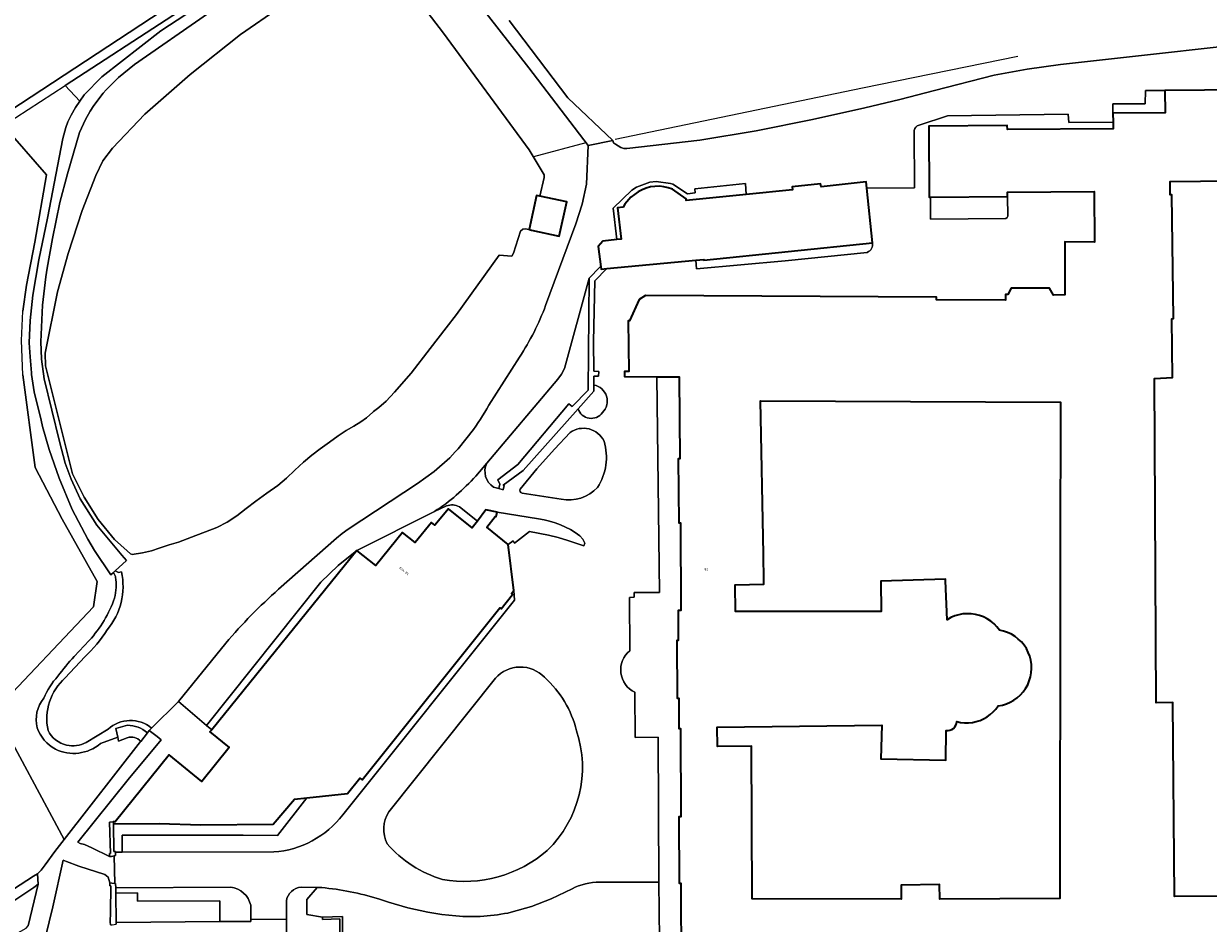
# Model space of a CAD drawing. Header units: metres. Extents: x 197700 to 204338, y 317132 to 325229.
# Tile 924 of 1056: x 203784 to 203970, y 319998 to 320140. Entities that reach past the tile are written whole.
import ezdxf
from ezdxf.enums import TextEntityAlignment as Align

# ---------------------------------------------------------------- set-up
doc = ezdxf.new("R2010")
doc.units = ezdxf.units.M
for name, color, linetype, lineweight in [('B-WE-GR-BOS_LOOF-GV', 40, 'Continuous', 13), ('B-WE-GR-BOUWLAND-GV', 80, 'Continuous', 13), ('B-WE-IE-TERREINAFSCHEIDING_KUNSTMATIG_HEKWERK-G', 20, 'IE-TERREINAFSCHEIDING-KUNSTMATIG', 18), ('B-WE-IE-TERREINAFSCHEIDING_KUNSTMATIG_MUUR-GV', 90, 'Continuous', 18), ('B-WE-OG-BEBOUWING-GV', 7, 'Continuous', 35), ('B-WE-OG-BEBOUWING-T18', 10, 'Continuous', 18), ('B-WE-OG-TERREIN_CULTUURSCHEIDING-GV', 7, 'Continuous', 18), ('B-WE-OG-TERREIN_ERF-GV', 7, 'Continuous', 18), ('B-WE-OG-WATER-GV', 130, 'Continuous', 18), ('B-WE-VH-VERHARDING_ASFALT-GV', 252, 'Continuous', 18), ('B-WE-VH-VERHARDING_GESLOTEN-GV', 252, 'Continuous', 18), ('B-WE-VH-VERHARDING_HALFVERHARDING-GV', 252, 'Continuous', 18), ('B-WE-VH-VERHARDING_OPEN-GV', 252, 'Continuous', 18), ('B-WE-VH-VERHARDING_SIERBESTRATING-GV', 252, 'Continuous', 18)]:
    doc.layers.add(name, color=color, linetype=linetype, lineweight=lineweight)
doc.styles.add('NLCS-ISO-M200-T18', font='NLCS-ISO.ttf', dxfattribs={"height": 0.36})
doc.linetypes.add('IE-TERREINAFSCHEIDING-KUNSTMATIG', pattern='A,4,[82,NLCS.SHX,S=0.75,R=90,X=0,Y=0],4,-2', length=10)

msp = doc.modelspace()

# ---------------------------------------------------------------- linework, layer by layer
at = {"layer": 'B-WE-GR-BOS_LOOF-GV'}
for points in [[(203962.718, 320279.492), (203886.518, 320194.614), (203860.88, 320177.767), (203761.211, 320112.275)], [(203798.566, 320052.659), (203798.551, 320052.761), (203798.534, 320052.862), (203798.242, 320053.374), (203797.854, 320053.021), (203795.254, 320056.805), (203794.231, 320058.603), (203791.77, 320063.291), (203789.75, 320068.21), (203788.158, 320072.69), (203787.121, 320076.307), (203786.88, 320077.292), (203785.816, 320081.777), (203785.402, 320084.485), (203785.381, 320084.719), (203785.172, 320087.276), (203785.04, 320089.464), (203785.166, 320092.948), (203785.607, 320096.951), (203786.533, 320102.479), (203787.872, 320109.056), (203790.305, 320121.549), (203790.791, 320123.263), (203791.107, 320124.145), (203791.63, 320125.233), (203792.284, 320126.402), (203792.955, 320127.4), (203790.675, 320129.877), (203807.583, 320140.854)], [(203860.375, 320140.067), (203869.589, 320127.939), (203876.609, 320121.209), (203876.748, 320120.874), (203877.032, 320120.649), (203877.9, 320120.14), (203878.359, 320119.98), (203878.846, 320119.953), (203890.262, 320121.264), (203899.138, 320122.766), (203907.966, 320124.531), (203916.204, 320126.381), (203921.66, 320127.693), (203927.097, 320129.082), (203936.472, 320131.473), (203941.65, 320132.454), (203946.875, 320133.145), (203985.469, 320137.442)], [(203780.98, 320123.582), (203787.733, 320115.814), (203785.884, 320105.282), (203784.578, 320098.491), (203784.009, 320094.41)], [(203784.05, 320084.428), (203785.975, 320069.855), (203790.199, 320061.767), (203795.712, 320051.958), (203795.126, 320047.998), (203779.637, 320031.645), (203790.533, 320011.461), (203802.513, 320026.835), (203802.52, 320026.844)], [(203792.085, 320040.181), (203794.458, 320042.705)], [(203800.415, 320027.393), (203799.065, 320026.884), (203798.925, 320027.51), (203796.207, 320026.494)]]:
    msp.add_lwpolyline(points, dxfattribs=at)
for points in [[(203798.436, 320049.365, 0.0935015), (203798.566, 320052.659)], [(203794.458, 320042.705, 0.0985991), (203798.436, 320049.365)], [(203789.516, 320037.079, -0.0305182), (203792.085, 320040.181)], [(203787.311, 320033.614, -0.0811204), (203789.516, 320037.079)], [(203786.292, 320028.994, -0.2430876), (203787.311, 320033.614)], [(203789.131, 320025.633, -0.1922263), (203786.292, 320028.994)], [(203802.52, 320026.844, 0.3343534), (203800.415, 320027.393)], [(203796.207, 320026.494, -0.2986302), (203789.131, 320025.633)]]:
    msp.add_lwpolyline(points, format="xyb", dxfattribs=at)
at = {"layer": 'B-WE-GR-BOUWLAND-GV'}
msp.add_lwpolyline([(203761.211, 320112.275), (203860.88, 320177.767), (203886.518, 320194.614), (203962.718, 320279.492)], dxfattribs=at)
at = {"layer": 'B-WE-IE-TERREINAFSCHEIDING_KUNSTMATIG_HEKWERK-G'}
for points in [[(203790.675, 320129.877), (203807.583, 320140.854), (203821.717, 320149.898)], [(203940.21, 320134.439), (203915.827, 320129.439), (203877.02, 320121.369)], [(203780.98, 320123.582), (203790.675, 320129.877)], [(203795.712, 320051.958), (203790.199, 320061.767), (203785.975, 320069.855), (203784.05, 320084.428), (203783.824, 320089.797), (203784.009, 320094.41), (203784.578, 320098.491), (203785.884, 320105.282), (203787.733, 320115.814), (203780.98, 320123.582)], [(203872.401, 320120.863), (203864.16, 320118.657)], [(203795.712, 320051.958), (203795.126, 320047.998)], [(203790.533, 320011.461), (203779.637, 320031.645), (203795.126, 320047.998)], [(203804.23, 320028.932), (203808.437, 320033.111)], [(203803.858, 320028.562), (203804.23, 320028.932)]]:
    msp.add_lwpolyline(points, dxfattribs=at)
at = {"layer": 'B-WE-IE-TERREINAFSCHEIDING_KUNSTMATIG_MUUR-GV'}
for points in [[(203875.691, 320101.119), (203874.778, 320101.034), (203874.735, 320101.374), (203874.563, 320101.354), (203872.902, 320099.619), (203872.77, 320081.992), (203870.225, 320079.461), (203869.715, 320079.854), (203861.715, 320070.342), (203858.569, 320067.935), (203858.904, 320067.229), (203858.733, 320066.544), (203859.401, 320066.36), (203859.565, 320067.035), (203859.4, 320067.075), (203862.548, 320069.371), (203871.193, 320079.096), (203873.647, 320081.842), (203873.654, 320082.808), (203873.63, 320084.193), (203874.398, 320084.195), (203874.428, 320084.972), (203873.626, 320084.987), (203873.581, 320089.633), (203873.811, 320099.169)], [(203798.23, 320013.885), (203798.225, 320014.195), (203797.602, 320014.147), (203797.777, 320009.211), (203797.627, 320009.211), (203797.626, 320008.743), (203797.916, 320008.743), (203798.353, 320008.856), (203798.591, 320008.918), (203798.587, 320009.436), (203798.59, 320009.533), (203798.298, 320009.536)], [(203798.673, 319998.16), (203798.677, 319998.161), (203798.673, 319998.376), (203798.603, 320003.01), (203798.61, 320003.869), (203798.58, 320004.499), (203798.484, 320004.515), (203797.992, 320004.599), (203797.692, 320004.611), (203797.673, 320004.146), (203797.823, 320004.139), (203797.769, 320000), (203797.75, 319998.469), (203797.761, 319998.013), (203798.071, 319998.02)], [(203851.612, 319991.271), (203851.61, 319991.662), (203834.194, 319991.89), (203834.19, 319999.351), (203831.043, 319999.256), (203831.054, 319998.852), (203833.804, 319998.979), (203833.81, 319991.506)]]:
    msp.add_lwpolyline(points, close=True, dxfattribs=at)
at = {"layer": 'B-WE-OG-BEBOUWING-GV'}
for points in [[(203988.098, 320129.313), (203963.27, 320129.106), (203963.303, 320125.568), (203955.129, 320125.519), (203955.137, 320124.102), (203955.143, 320123.079), (203938.548, 320122.958), (203938.543, 320123.588), (203926.206, 320123.49), (203926.296, 320112.351), (203926.492, 320112.353), (203938.568, 320112.457), (203938.562, 320113.097), (203952.177, 320113.217), (203952.235, 320105.281), (203947.552, 320105.333), (203947.59, 320097.004), (203945.779, 320096.951), (203945.186, 320098.025), (203939.166, 320098.034), (203938.607, 320097.031), (203938.253, 320097.037), (203938.251, 320096.167), (203927.433, 320096.216), (203927.436, 320096.646), (203881.758, 320096.91), (203880.769, 320096.275), (203879.252, 320092.885), (203879.05, 320092.892), (203879.152, 320084.967), (203878.444, 320084.951), (203878.454, 320084.169), (203883.52, 320084.131), (203887.018, 320084.104), (203887.132, 320071.241), (203886.872, 320071.238), (203886.978, 320061.178), (203887.258, 320061.18), (203887.317, 320047.396), (203886.897, 320047.396), (203886.9, 320042.681), (203886.659, 320042.678), (203886.73, 320033.658), (203886.986, 320033.636), (203887.011, 320028.889), (203887.241, 320028.89), (203887.281, 320014.994), (203886.991, 320014.993), (203887.028, 320004.6), (203887.318, 320004.601), (203887.365, 319991.195)], [(203917.376, 320105.181), (203916.512, 320113.731), (203916.41, 320114.743), (203909.304, 320113.941), (203909.244, 320114.447), (203904.789, 320113.978), (203904.841, 320113.481), (203897.542, 320112.742), (203888.159, 320111.792), (203888.139, 320112.088), (203885.994, 320113.562)], [(204000.815, 320002.608), (203964.766, 320002.492), (203964.527, 320032.975), (203961.926, 320032.916), (203961.642, 320083.855), (203964.484, 320083.999), (203964.37, 320093.235), (203964.645, 320093.248), (203964.385, 320112.674), (203964.082, 320112.692), (203964.093, 320114.769), (203987.977, 320115.075)], [(203880.58, 320113.174), (203879.438, 320112.313), (203878.533, 320111.209), (203878.228, 320110.734), (203877.382, 320110.642), (203877.948, 320105.742), (203877.262, 320105.663), (203875.048, 320105.409), (203874.331, 320104.566), (203874.735, 320101.374), (203874.778, 320101.034), (203875.691, 320101.119), (203889.651, 320102.424), (203890.925, 320102.543), (203890.934, 320102.443), (203917.376, 320105.181)]]:
    msp.add_lwpolyline(points, dxfattribs=at)
msp.add_lwpolyline([(203885.994, 320113.562, 0.2419668), (203880.58, 320113.174)], format="xyb", dxfattribs=at)
for points in [[(203863.483, 320107.241), (203863.847, 320107.161), (203868.211, 320106.205), (203869.388, 320111.577), (203865.15, 320112.506), (203864.661, 320112.613)], [(203900.267, 320056.244), (203899.831, 320080.361), (203946.877, 320080.127), (203946.85, 320056.069), (203946.845, 320051.916), (203946.789, 320002.184), (203927.973, 320002.039), (203927.92, 320004.348), (203921.893, 320004.246), (203921.886, 320002.066), (203898.472, 320002.096), (203898.397, 320026.083), (203893.048, 320026.033), (203892.979, 320029.082), (203918.841, 320029.398), (203918.678, 320024.111), (203928.919, 320023.881), (203928.94, 320028.578), (203929.244, 320028.564), (203929.543, 320028.614), (203929.825, 320028.726), (203930.078, 320028.893), (203930.291, 320029.111), (203930.455, 320029.371), (203930.563, 320029.658), (203930.609, 320029.962), (203931.215, 320029.835), (203931.83, 320029.771), (203932.448, 320029.771), (203933.064, 320029.835), (203933.669, 320029.962), (203934.258, 320030.151), (203934.825, 320030.398), (203935.362, 320030.705), (203935.866, 320031.065), (203936.329, 320031.474), (203936.748, 320031.93), (203937.118, 320032.426), (203937.764, 320032.545), (203938.394, 320032.734), (203939, 320032.991), (203939.574, 320033.312), (203940.109, 320033.695), (203940.599, 320034.133), (203941.038, 320034.623), (203941.421, 320035.158), (203941.743, 320035.732), (203942, 320036.337), (203942.189, 320036.967), (203942.308, 320037.614), (203942.356, 320038.27), (203942.332, 320038.928), (203942.236, 320039.578), (203942.069, 320040.215), (203941.833, 320040.828), (203941.532, 320041.413), (203941.168, 320041.962), (203940.747, 320042.467), (203940.273, 320042.923), (203939.752, 320043.323), (203939.189, 320043.666), (203938.593, 320043.943), (203937.971, 320044.155), (203937.328, 320044.297), (203936.922, 320044.82), (203936.461, 320045.296), (203935.951, 320045.719), (203935.397, 320046.083), (203934.807, 320046.386), (203934.188, 320046.621), (203933.547, 320046.788), (203932.891, 320046.883), (203932.229, 320046.907), (203931.568, 320046.858), (203930.916, 320046.736), (203930.282, 320046.545), (203929.672, 320046.284), (203929.095, 320045.961), (203928.83, 320052.052), (203928.817, 320052.353), (203918.707, 320052.02), (203918.769, 320047.232), (203895.891, 320047.249), (203895.812, 320051.453), (203900.352, 320051.55), (203900.342, 320052.089)], [(203855.388, 320061.456), (203854.563, 320060.394), (203850.85, 320063.39), (203848.701, 320060.79), (203848.154, 320061.216), (203845.596, 320058.087), (203843.621, 320059.656), (203839.421, 320054.458), (203836.459, 320056.855), (203813.664, 320028.679), (203813.387, 320028.337), (203816.404, 320025.896), (203812.118, 320020.57), (203806.976, 320024.722), (203798.492, 320014.215), (203798.225, 320014.195), (203798.23, 320013.885), (203805.421, 320013.941), (203811.94, 320013.74), (203823.335, 320013.824), (203826.681, 320017.753), (203828.59, 320017.966), (203835.005, 320018.682), (203836.937, 320021.078), (203837.304, 320020.785), (203858.905, 320047.819), (203859.085, 320047.672), (203860.869, 320049.916), (203860.707, 320050.079), (203861.068, 320050.523), (203860.218, 320057.776), (203856.869, 320060.487), (203858.146, 320062.186), (203858.325, 320062.151), (203858.473, 320062.831), (203856.72, 320063.192)]]:
    msp.add_lwpolyline(points, close=True, dxfattribs=at)
at = {"layer": 'B-WE-OG-TERREIN_CULTUURSCHEIDING-GV'}
for points in [[(203807.583, 320140.854), (203790.675, 320129.877), (203792.955, 320127.4), (203793.626, 320128.397), (203796.415, 320131.244), (203805.675, 320138.438), (203820.006, 320147.876)], [(203866.079, 320095.31), (203870.817, 320108.153), (203871.832, 320111.223), (203872.495, 320114.39), (203872.737, 320120.42), (203863.46, 320132.632), (203851.159, 320148.462)], [(203843.884, 320146.19), (203850.033, 320138.075), (203863.48, 320119.772), (203865.868, 320115.857), (203865.863, 320115.434), (203865.15, 320112.506), (203864.661, 320112.613), (203863.483, 320107.241), (203862.885, 320107.377), (203862.522, 320107.305), (203862.12, 320106.968), (203861.052, 320103.558), (203860.772, 320103.056), (203858.767, 320103.214), (203852.112, 320093.882), (203850.473, 320091.801), (203847.969, 320088.567), (203844.976, 320084.662), (203842.356, 320081.687), (203841.066, 320080.287), (203839.92, 320079.268), (203839.084, 320078.649), (203838.948, 320078.581), (203837.962, 320077.682), (203837.095, 320077.031), (203835.986, 320076.364), (203834.777, 320075.68), (203833.516, 320074.841), (203832.178, 320073.834), (203830.715, 320072.803), (203829.371, 320071.789), (203828.068, 320070.719), (203826.734, 320069.47), (203825.425, 320068.203), (203824.063, 320067.029), (203822.325, 320065.834), (203820.589, 320064.595), (203819.073, 320063.409), (203817.588, 320062.269), (203816.104, 320061.275), (203814.453, 320060.46), (203812.689, 320059.78), (203811.171, 320059.174), (203809.796, 320058.643), (203808.438, 320058.157), (203807.003, 320057.7), (203805.418, 320057.187), (203804.197, 320056.796), (203802.814, 320056.475), (203801.21, 320056.203), (203800.942, 320056.282), (203800.42, 320056.752), (203798.401, 320058.573), (203795.846, 320061.717), (203793.653, 320065.214), (203791.823, 320068.883), (203787.577, 320085.832), (203787.551, 320087.819), (203789.492, 320097.457), (203791.126, 320103.496), (203793.32, 320110.213), (203795.497, 320115.719), (203796.605, 320118.049), (203798.077, 320120.036), (203803.172, 320125.367), (203810.265, 320131.598), (203818.192, 320137.86), (203824.397, 320142.158)], [(203813.017, 320141.139), (203801.569, 320133.144), (203799.053, 320131.142), (203797.098, 320129.187), (203796.645, 320128.661), (203795.187, 320126.73), (203794.618, 320125.856), (203793.84, 320124.517), (203792.937, 320122.463), (203792.455, 320120.88), (203791.025, 320115.999), (203789.854, 320111.48), (203788.706, 320105.838), (203787.845, 320101.179), (203787.658, 320099.814), (203787.132, 320095.364), (203786.833, 320089.623), (203786.89, 320088.315), (203786.933, 320086.883), (203787.358, 320083.799), (203789.768, 320073.95), (203790.683, 320070.535), (203791.624, 320068.058), (203793.032, 320064.95), (203795.663, 320060.807), (203799.571, 320056.117), (203800.32, 320055.263), (203798.515, 320053.622), (203799.037, 320053.371), (203799.496, 320053.502)], [(203784.009, 320094.41), (203784.578, 320098.491), (203785.884, 320105.282), (203787.733, 320115.814), (203780.98, 320123.582)], [(203857.187, 320079.659), (203861.97, 320087.214)], [(203776.24, 319999.54), (203785.707, 320005.674), (203786.344, 320006.06), (203786.886, 320006.608), (203787.55, 320007.464), (203789.031, 320009.533), (203790.533, 320011.461), (203779.637, 320031.645), (203795.126, 320047.998), (203795.712, 320051.958), (203790.199, 320061.767), (203785.975, 320069.855), (203784.05, 320084.428)], [(203824.176, 320050.73), (203833.267, 320058.743), (203834.159, 320059.491), (203835.105, 320060.174), (203845.967, 320067.355), (203848.599, 320069.231), (203851.021, 320071.375)], [(203804.23, 320028.932), (203808.437, 320033.111), (203815.884, 320042.271)], [(203793.737, 320040.111), (203790.667, 320036.834)], [(203793.969, 320026.664), (203797.4, 320028.744)]]:
    msp.add_lwpolyline(points, dxfattribs=at)
for points in [[(203861.97, 320087.214, 0.0578314), (203866.079, 320095.31)], [(203851.021, 320071.375, 0.0603082), (203857.187, 320079.659)], [(203799.496, 320053.502, -0.2363027), (203797.257, 320044.356)], [(203815.884, 320042.271, -0.037671), (203824.176, 320050.73)], [(203797.257, 320044.356, -0.060669), (203793.737, 320040.111)], [(203790.667, 320036.834, 0.2659814), (203787.978, 320028.568)], [(203787.978, 320028.568, 0.2351475), (203790.899, 320026.272)], [(203797.4, 320028.744, -0.3762701), (203804.23, 320028.932)], [(203790.899, 320026.272, 0.1810668), (203793.969, 320026.664)]]:
    msp.add_lwpolyline(points, format="xyb", dxfattribs=at)
msp.add_lwpolyline([(203762.523, 319984.505), (203770.316, 319989.332), (203776.62, 319993.065), (203784.55, 319997.522), (203784.845, 319997.876), (203786.433, 320004.421), (203785.756, 320003.896), (203779.732, 319999.921), (203770.639, 319994.071), (203761.636, 319988.144), (203760.693, 319987.524)], close=True, dxfattribs=at)
at = {"layer": 'B-WE-OG-TERREIN_ERF-GV'}
for points in [[(203987.977, 320115.075), (203964.093, 320114.769), (203964.082, 320112.692), (203964.385, 320112.674), (203964.645, 320093.248), (203964.37, 320093.235), (203964.484, 320083.999), (203961.642, 320083.855), (203961.926, 320032.916), (203964.527, 320032.975), (203964.766, 320002.492), (204000.815, 320002.608)], [(203873.654, 320082.808), (203873.647, 320081.842), (203871.193, 320079.096)], [(203869.911, 320075.366), (203867.459, 320072.724), (203864.709, 320069.663), (203862.06, 320066.479)], [(203862.386, 320065.853), (203868.517, 320064.887)], [(203858.473, 320062.831), (203858.325, 320062.151), (203858.146, 320062.186), (203856.869, 320060.487), (203860.218, 320057.776), (203860.989, 320058.353), (203861.183, 320057.986), (203863.559, 320059.81), (203866.538, 320059.222), (203868.07, 320058.877), (203869.566, 320058.4), (203872.102, 320057.573), (203872.224, 320057.984), (203871.944, 320058.616), (203871.463, 320059.111)], [(203864.966, 320061.803), (203858.473, 320062.831)], [(203858.198, 320036.778), (203841.48, 320015.783)], [(203830.248, 320003.886), (203828.597, 320001.988), (203828.61, 319999.658), (203831.043, 319999.256), (203834.19, 319999.351), (203834.194, 319991.89), (203851.61, 319991.662), (203884.015, 319991.239), (203883.837, 320004.758), (203874.553, 320004.753)], [(203830.934, 320003.873), (203830.248, 320003.886)], [(203870.233, 320003.686), (203866.953, 320002.141), (203863.88, 320000.89), (203860.686, 320000)], [(203851.992, 319999.44), (203849.782, 319999.662), (203847.588, 320000), (203844.474, 320000.685), (203841.422, 320001.603), (203839.826, 320002.112)]]:
    msp.add_lwpolyline(points, dxfattribs=at)
for points in [[(203875.002, 320078.489, 0.6061521), (203873.654, 320082.808)], [(203871.193, 320079.096, 0.6256744), (203875.002, 320078.489)], [(203875.243, 320074.01, 0.4612932), (203869.911, 320075.366)], [(203874.204, 320066.741, 0.2257617), (203875.243, 320074.01)], [(203862.06, 320066.479, 0.51076), (203862.386, 320065.853)], [(203868.517, 320064.887, 0.2627016), (203874.204, 320066.741)], [(203871.463, 320059.111, 0.1324049), (203864.966, 320061.803)], [(203865.909, 320036.91, 0.4354852), (203858.198, 320036.778)], [(203870.922, 320028.511, 0.1537328), (203865.909, 320036.91)], [(203866.336, 320009.725, 0.288749), (203870.922, 320028.511)], [(203841.48, 320015.783, 0.2645711), (203841.202, 320010.779)], [(203841.202, 320010.779, 0.1438754), (203849.9, 320005.143)], [(203849.9, 320005.143, 0.2252052), (203866.336, 320009.725)], [(203874.553, 320004.753, 0.1196924), (203870.233, 320003.686)], [(203839.826, 320002.112, 0.0529416), (203830.934, 320003.873)], [(203860.686, 320000, -0.0754525), (203851.992, 319999.44)]]:
    msp.add_lwpolyline(points, format="xyb", dxfattribs=at)
msp.add_lwpolyline([(203946.85, 320056.069), (203946.877, 320080.127), (203899.831, 320080.361), (203900.267, 320056.244), (203900.342, 320052.089), (203900.352, 320051.55), (203895.812, 320051.453), (203895.891, 320047.249), (203918.769, 320047.232), (203918.707, 320052.02), (203928.817, 320052.353), (203928.83, 320052.052), (203929.095, 320045.961), (203929.672, 320046.284), (203930.282, 320046.545), (203930.916, 320046.736), (203931.568, 320046.858), (203932.229, 320046.907), (203932.891, 320046.883), (203933.547, 320046.788), (203934.188, 320046.621), (203934.807, 320046.386), (203935.397, 320046.083), (203935.951, 320045.719), (203936.461, 320045.296), (203936.922, 320044.82), (203937.328, 320044.297), (203937.971, 320044.155), (203938.593, 320043.943), (203939.189, 320043.666), (203939.752, 320043.323), (203940.273, 320042.923), (203940.747, 320042.467), (203941.168, 320041.962), (203941.532, 320041.413), (203941.833, 320040.828), (203942.069, 320040.215), (203942.236, 320039.578), (203942.332, 320038.928), (203942.356, 320038.27), (203942.308, 320037.614), (203942.189, 320036.967), (203942, 320036.337), (203941.743, 320035.732), (203941.421, 320035.158), (203941.038, 320034.623), (203940.599, 320034.133), (203940.109, 320033.695), (203939.574, 320033.312), (203939, 320032.991), (203938.394, 320032.734), (203937.764, 320032.545), (203937.118, 320032.426), (203936.748, 320031.93), (203936.329, 320031.474), (203935.866, 320031.065), (203935.362, 320030.705), (203934.825, 320030.398), (203934.258, 320030.151), (203933.669, 320029.962), (203933.064, 320029.835), (203932.448, 320029.771), (203931.83, 320029.771), (203931.215, 320029.835), (203930.609, 320029.962), (203930.563, 320029.658), (203930.455, 320029.371), (203930.291, 320029.111), (203930.078, 320028.893), (203929.825, 320028.726), (203929.543, 320028.614), (203929.244, 320028.564), (203928.94, 320028.578), (203928.919, 320023.881), (203918.678, 320024.111), (203918.841, 320029.398), (203892.979, 320029.082), (203893.048, 320026.033), (203898.397, 320026.083), (203898.472, 320002.096), (203921.886, 320002.066), (203921.893, 320004.246), (203927.92, 320004.348), (203927.973, 320002.039), (203946.789, 320002.184), (203946.845, 320051.916)], close=True, dxfattribs=at)
at = {"layer": 'B-WE-OG-WATER-GV'}
msp.add_lwpolyline([(203824.397, 320142.158), (203818.192, 320137.86), (203810.265, 320131.598), (203803.172, 320125.367), (203798.077, 320120.036), (203796.605, 320118.049), (203795.497, 320115.719), (203793.32, 320110.213), (203791.126, 320103.496), (203789.492, 320097.457), (203787.551, 320087.819), (203787.577, 320085.832), (203791.823, 320068.883), (203793.653, 320065.214), (203795.846, 320061.717), (203798.401, 320058.573), (203800.42, 320056.752), (203800.942, 320056.282), (203801.21, 320056.203), (203802.814, 320056.475), (203804.197, 320056.796), (203805.418, 320057.187), (203807.003, 320057.7), (203808.438, 320058.157), (203809.796, 320058.643), (203811.171, 320059.174), (203812.689, 320059.78), (203814.453, 320060.46), (203816.104, 320061.275), (203817.588, 320062.269), (203819.073, 320063.409), (203820.589, 320064.595), (203822.325, 320065.834), (203824.063, 320067.029), (203825.425, 320068.203), (203826.734, 320069.47), (203828.068, 320070.719), (203829.371, 320071.789), (203830.715, 320072.803), (203832.178, 320073.834), (203833.516, 320074.841), (203834.777, 320075.68), (203835.986, 320076.364), (203837.095, 320077.031), (203837.962, 320077.682), (203838.948, 320078.581), (203839.084, 320078.649), (203839.92, 320079.268), (203841.066, 320080.287), (203842.356, 320081.687), (203844.976, 320084.662), (203847.969, 320088.567), (203850.473, 320091.801), (203852.112, 320093.882), (203858.767, 320103.214), (203860.772, 320103.056), (203861.052, 320103.558), (203862.12, 320106.968), (203862.522, 320107.305), (203862.885, 320107.377), (203863.483, 320107.241), (203864.661, 320112.613), (203865.15, 320112.506), (203865.863, 320115.434), (203865.868, 320115.857), (203863.48, 320119.772), (203850.033, 320138.075), (203843.884, 320146.19)], dxfattribs=at)
at = {"layer": 'B-WE-VH-VERHARDING_ASFALT-GV'}
for points in [[(203797.257, 320044.356, 0.2363027), (203799.496, 320053.502)], [(203798.566, 320052.659, -0.0935015), (203798.436, 320049.365)], [(203798.436, 320049.365, -0.0985991), (203794.458, 320042.705)], [(203793.737, 320040.111, 0.060669), (203797.257, 320044.356)], [(203792.085, 320040.181, 0.0305182), (203789.516, 320037.079)], [(203789.516, 320037.079, 0.0811204), (203787.311, 320033.614)], [(203787.978, 320028.568, -0.2659814), (203790.667, 320036.834)], [(203787.311, 320033.614, 0.2430876), (203786.292, 320028.994)], [(203786.292, 320028.994, 0.1922263), (203789.131, 320025.633)], [(203790.899, 320026.272, -0.2351475), (203787.978, 320028.568)], [(203804.23, 320028.932, 0.3762701), (203797.4, 320028.744)], [(203800.427, 320029.377, -0.1776071), (203803.584, 320028.211)], [(203793.969, 320026.664, -0.1810668), (203790.899, 320026.272)], [(203789.131, 320025.633, 0.2986302), (203796.207, 320026.494)]]:
    msp.add_lwpolyline(points, format="xyb", dxfattribs=at)
for points in [[(203799.496, 320053.502), (203799.037, 320053.371), (203798.515, 320053.622), (203798.242, 320053.374), (203798.534, 320052.862), (203798.551, 320052.761), (203798.566, 320052.659)], [(203794.458, 320042.705), (203792.085, 320040.181)], [(203790.667, 320036.834), (203793.737, 320040.111)], [(203797.4, 320028.744), (203793.969, 320026.664)], [(203796.207, 320026.494), (203798.925, 320027.51), (203798.619, 320028.88), (203800.427, 320029.377)], [(203803.584, 320028.211), (203803.858, 320028.562), (203804.23, 320028.932)]]:
    msp.add_lwpolyline(points, dxfattribs=at)
at = {"layer": 'B-WE-VH-VERHARDING_GESLOTEN-GV'}
for points in [[(203985.469, 320137.442), (203946.875, 320133.145), (203941.65, 320132.454), (203936.472, 320131.473), (203927.097, 320129.082), (203921.66, 320127.693), (203916.204, 320126.381), (203907.966, 320124.531), (203899.138, 320122.766), (203890.262, 320121.264), (203878.846, 320119.953), (203878.359, 320119.98), (203877.9, 320120.14), (203877.032, 320120.649), (203876.748, 320120.874), (203876.609, 320121.209), (203872.737, 320120.42), (203872.495, 320114.39), (203871.832, 320111.223), (203870.817, 320108.153), (203866.079, 320095.31)], [(203924.692, 320123.626), (203929.161, 320125.117), (203948.096, 320125.383), (203948.192, 320124.034), (203955.137, 320124.102), (203955.129, 320125.519), (203955.1, 320126.975), (203960.177, 320126.967), (203960.208, 320129.074), (203963.27, 320129.106), (203988.098, 320129.313), (203988.094, 320129.883), (203999.43, 320129.977), (203999.445, 320128.15), (204004.72, 320128.194)], [(203855.11, 320068.524), (203856.851, 320070.528), (203867.995, 320083.747), (203868.583, 320084.536), (203869.041, 320085.408), (203872.902, 320099.619), (203874.563, 320101.354), (203874.735, 320101.374), (203874.331, 320104.566), (203875.048, 320105.409), (203877.262, 320105.663), (203876.707, 320110.599), (203879.607, 320113.426), (203880.354, 320113.887), (203882.42, 320114.673), (203883.404, 320114.773), (203885.666, 320114.465), (203886.051, 320114.38), (203888.34, 320112.876), (203889.566, 320113.025), (203889.51, 320113.625), (203897.474, 320114.483), (203897.542, 320112.742), (203904.841, 320113.481), (203904.789, 320113.978), (203909.244, 320114.447), (203909.304, 320113.941), (203916.41, 320114.743), (203916.512, 320113.731), (203923.976, 320113.77), (203923.943, 320122.79)], [(203861.97, 320087.214), (203857.187, 320079.659)], [(203851.021, 320071.375), (203848.599, 320069.231), (203845.967, 320067.355), (203835.105, 320060.174), (203834.159, 320059.491), (203833.267, 320058.743), (203824.176, 320050.73)], [(203815.884, 320042.271), (203808.437, 320033.111), (203812.848, 320029.339), (203830.803, 320051.831), (203833.519, 320054.467), (203836.459, 320056.855), (203848.636, 320062.952)]]:
    msp.add_lwpolyline(points, dxfattribs=at)
for points in [[(203923.943, 320122.79, -0.359052), (203924.692, 320123.626)], [(203866.079, 320095.31, -0.0578314), (203861.97, 320087.214)], [(203857.187, 320079.659, -0.0603082), (203851.021, 320071.375)], [(203848.636, 320062.952, 0.0670978), (203855.11, 320068.524)], [(203824.176, 320050.73, 0.037671), (203815.884, 320042.271)]]:
    msp.add_lwpolyline(points, format="xyb", dxfattribs=at)
at = {"layer": 'B-WE-VH-VERHARDING_HALFVERHARDING-GV'}
for points in [[(203820.006, 320147.876), (203805.675, 320138.438), (203796.415, 320131.244), (203793.626, 320128.397), (203792.955, 320127.4), (203792.284, 320126.402), (203791.63, 320125.233), (203791.107, 320124.145), (203790.791, 320123.263), (203790.305, 320121.549), (203787.872, 320109.056), (203786.533, 320102.479), (203785.607, 320096.951), (203785.166, 320092.948), (203785.04, 320089.464), (203785.172, 320087.276), (203785.381, 320084.719), (203785.402, 320084.485), (203785.816, 320081.777), (203786.88, 320077.292), (203787.121, 320076.307), (203788.158, 320072.69), (203789.75, 320068.21), (203791.77, 320063.291), (203794.231, 320058.603), (203795.254, 320056.805), (203797.854, 320053.021), (203798.242, 320053.374), (203798.515, 320053.622), (203800.32, 320055.263), (203799.571, 320056.117), (203795.663, 320060.807), (203793.032, 320064.95), (203791.624, 320068.058), (203790.683, 320070.535), (203789.768, 320073.95), (203787.358, 320083.799), (203786.933, 320086.883), (203786.89, 320088.315), (203786.833, 320089.623), (203787.132, 320095.364), (203787.658, 320099.814), (203787.845, 320101.179), (203788.706, 320105.838), (203789.854, 320111.48), (203791.025, 320115.999), (203792.455, 320120.88), (203792.937, 320122.463), (203793.84, 320124.517), (203794.618, 320125.856), (203795.187, 320126.73), (203796.645, 320128.661), (203797.098, 320129.187), (203799.053, 320131.142), (203801.569, 320133.144), (203813.017, 320141.139)], [(203851.159, 320148.462), (203863.46, 320132.632), (203872.737, 320120.42), (203876.609, 320121.209), (203869.589, 320127.939), (203860.375, 320140.067)], [(203779.732, 319999.921), (203785.756, 320003.896), (203786.433, 320004.421), (203786.344, 320006.06), (203785.707, 320005.674), (203776.24, 319999.54)]]:
    msp.add_lwpolyline(points, dxfattribs=at)
at = {"layer": 'B-WE-VH-VERHARDING_OPEN-GV'}
for points in [[(203955.129, 320125.519), (203963.303, 320125.568), (203963.27, 320129.106), (203960.208, 320129.074), (203960.177, 320126.967), (203955.1, 320126.975)], [(203938.568, 320112.457), (203926.492, 320112.353), (203926.486, 320108.895), (203938.29, 320108.983), (203938.521, 320109.11), (203938.623, 320109.354)], [(203813.664, 320028.679), (203836.459, 320056.855), (203833.519, 320054.467), (203830.803, 320051.831), (203812.848, 320029.339)], [(203797.626, 320008.743), (203797.627, 320009.211), (203797.777, 320009.211), (203797.602, 320014.147), (203798.225, 320014.195), (203798.492, 320014.215), (203806.976, 320024.722), (203812.118, 320020.57), (203816.404, 320025.896), (203813.387, 320028.337), (203813.664, 320028.679), (203812.848, 320029.339), (203808.437, 320033.111), (203804.23, 320028.932), (203803.858, 320028.562), (203805.115, 320027.629), (203805.758, 320027.092), (203800.554, 320020.882), (203792.646, 320010.999), (203793.028, 320010.811), (203793.712, 320010.66), (203794.845, 320010.123)], [(203798.23, 320013.885), (203798.298, 320009.536), (203798.59, 320009.533), (203798.587, 320009.436), (203799.619, 320009.438), (203799.624, 320012.141), (203807.914, 320012.11), (203818.624, 320012.141), (203823.99, 320012.067), (203828.59, 320017.966), (203826.681, 320017.753), (203823.335, 320013.824), (203811.94, 320013.74), (203805.421, 320013.941)], [(203814.933, 319998.529), (203814.945, 320001.792), (203802.036, 320001.742), (203802.027, 320003.043), (203798.603, 320003.01), (203798.673, 319998.376)]]:
    msp.add_lwpolyline(points, close=True, dxfattribs=at)
for points in [[(203879.306, 320041.089), (203879.252, 320049.452), (203879.995, 320049.484), (203879.99, 320050.223), (203883.938, 320050.241), (203883.52, 320084.131), (203878.454, 320084.169), (203878.444, 320084.951), (203879.152, 320084.967), (203879.05, 320092.892), (203879.252, 320092.885), (203880.769, 320096.275), (203881.758, 320096.91), (203927.436, 320096.646), (203927.433, 320096.216), (203938.251, 320096.167), (203938.253, 320097.037), (203938.607, 320097.031), (203939.166, 320098.034), (203945.186, 320098.025), (203945.779, 320096.951), (203947.59, 320097.004), (203947.552, 320105.333), (203952.235, 320105.281), (203952.177, 320113.217), (203938.562, 320113.097), (203938.568, 320112.457), (203938.623, 320109.354), (203938.521, 320109.11), (203938.29, 320108.983), (203926.486, 320108.895), (203926.492, 320112.353), (203926.296, 320112.351), (203926.206, 320123.49), (203938.543, 320123.588), (203938.548, 320122.958), (203955.143, 320123.079), (203955.137, 320124.102), (203948.192, 320124.034), (203948.096, 320125.383), (203929.161, 320125.117), (203924.692, 320123.626)], [(203923.943, 320122.79), (203923.976, 320113.77), (203916.512, 320113.731), (203917.376, 320105.181)], [(203885.994, 320113.562), (203888.139, 320112.088), (203888.159, 320111.792), (203897.542, 320112.742), (203897.474, 320114.483), (203889.51, 320113.625), (203889.566, 320113.025), (203888.34, 320112.876), (203886.051, 320114.38), (203885.666, 320114.465), (203883.404, 320114.773), (203882.42, 320114.673), (203880.354, 320113.887), (203879.607, 320113.426), (203876.707, 320110.599), (203877.262, 320105.663), (203877.948, 320105.742), (203877.382, 320110.642), (203878.228, 320110.734), (203878.533, 320111.209), (203879.438, 320112.313), (203880.58, 320113.174)], [(203917.376, 320105.181), (203890.934, 320102.443), (203890.925, 320102.543), (203889.651, 320102.424), (203889.777, 320101.06), (203903.667, 320102.338), (203916.567, 320103.664)], [(203916.567, 320103.664), (203903.667, 320102.338), (203889.777, 320101.06), (203889.651, 320102.424), (203875.691, 320101.119), (203873.811, 320099.169), (203873.581, 320089.633), (203873.626, 320084.987), (203874.428, 320084.972), (203874.398, 320084.195), (203873.63, 320084.193), (203873.654, 320082.808)], [(203872.902, 320099.619), (203869.041, 320085.408), (203868.583, 320084.536), (203867.995, 320083.747), (203856.851, 320070.528)], [(203857.919, 320066.793), (203858.733, 320066.544), (203858.904, 320067.229), (203858.569, 320067.935), (203861.715, 320070.342), (203869.715, 320079.854), (203870.225, 320079.461), (203872.77, 320081.992), (203872.902, 320099.619)], [(203887.365, 319991.195), (203887.318, 320004.601), (203887.028, 320004.6), (203886.991, 320014.993), (203887.281, 320014.994), (203887.241, 320028.89), (203887.011, 320028.889), (203886.986, 320033.636), (203886.73, 320033.658), (203886.659, 320042.678), (203886.9, 320042.681), (203886.897, 320047.396), (203887.317, 320047.396), (203887.258, 320061.18), (203886.978, 320061.178), (203886.872, 320071.238), (203887.132, 320071.241), (203887.018, 320084.104), (203883.52, 320084.131), (203883.938, 320050.241), (203879.99, 320050.223), (203879.995, 320049.484), (203879.252, 320049.452), (203879.306, 320041.089)], [(203871.193, 320079.096), (203862.548, 320069.371), (203859.4, 320067.075), (203859.565, 320067.035), (203859.401, 320066.36), (203858.733, 320066.544), (203857.919, 320066.793)], [(203862.06, 320066.479), (203864.709, 320069.663), (203867.459, 320072.724), (203869.911, 320075.366)], [(203856.851, 320070.528), (203855.11, 320068.524)], [(203868.517, 320064.887), (203862.386, 320065.853)], [(203850.512, 320063.823), (203848.636, 320062.952), (203836.459, 320056.855)], [(203848.636, 320062.952), (203850.512, 320063.823)], [(203836.459, 320056.855), (203839.421, 320054.458), (203843.621, 320059.656), (203845.596, 320058.087), (203848.154, 320061.216), (203848.701, 320060.79), (203850.85, 320063.39), (203854.563, 320060.394), (203855.388, 320061.456), (203852.538, 320063.678)], [(203852.538, 320063.678), (203855.388, 320061.456), (203856.72, 320063.192), (203858.473, 320062.831), (203864.966, 320061.803)], [(203871.463, 320059.111), (203871.944, 320058.616), (203872.224, 320057.984), (203872.102, 320057.573), (203869.566, 320058.4), (203868.07, 320058.877), (203866.538, 320059.222), (203863.559, 320059.81), (203861.183, 320057.986), (203860.989, 320058.353), (203860.218, 320057.776), (203861.068, 320050.523), (203861.204, 320049.046), (203834.239, 320015.3)], [(203834.239, 320015.3), (203861.204, 320049.046), (203861.068, 320050.523), (203860.707, 320050.079), (203860.869, 320049.916), (203859.085, 320047.672), (203858.905, 320047.819), (203837.304, 320020.785), (203836.937, 320021.078), (203835.005, 320018.682), (203828.59, 320017.966), (203823.99, 320012.067), (203818.624, 320012.141), (203807.914, 320012.11), (203799.624, 320012.141), (203799.619, 320009.438), (203823.413, 320009.473)], [(203841.48, 320015.783), (203858.198, 320036.778)], [(203880.093, 320034.573), (203880.146, 320027.461), (203883.769, 320027.507), (203883.837, 320004.758), (203884.015, 319991.239)], [(203883.837, 320004.758), (203883.769, 320027.507), (203880.146, 320027.461), (203880.093, 320034.573)], [(203797.761, 319998.013), (203797.75, 319998.469), (203797.769, 320000), (203797.823, 320004.139), (203797.673, 320004.146), (203797.692, 320004.611), (203797.437, 320005.535), (203796.897, 320005.943), (203792.807, 320007.238), (203790.863, 320008.003), (203790.345, 320008.21), (203788.715, 320000.849), (203787.059, 319994.014)], [(203823.413, 320009.473), (203799.619, 320009.438), (203798.587, 320009.436), (203798.591, 320008.918), (203798.353, 320008.856), (203798.484, 320004.515), (203798.58, 320004.499), (203798.61, 320003.869), (203816.658, 320003.942)], [(203874.553, 320004.753), (203883.837, 320004.758)], [(203816.658, 320003.942), (203798.61, 320003.869), (203798.603, 320003.01), (203802.027, 320003.043), (203802.036, 320001.742), (203814.945, 320001.792), (203814.933, 319998.529), (203819.787, 319998.575), (203819.789, 319998.925)], [(203827.758, 320003.931), (203830.248, 320003.886), (203830.934, 320003.873)], [(203851.648, 319984.987), (203851.612, 319991.271), (203833.81, 319991.506), (203833.804, 319998.979), (203831.054, 319998.852), (203831.043, 319999.256), (203828.61, 319999.658), (203828.597, 320001.988), (203830.248, 320003.886), (203827.758, 320003.931)], [(203860.686, 320000), (203863.88, 320000.89), (203866.953, 320002.141), (203870.233, 320003.686)], [(203819.803, 320001.112), (203819.795, 320000), (203819.789, 319998.925), (203825.403, 319998.885), (203825.388, 320001.769)], [(203819.789, 319998.925), (203819.795, 320000), (203819.803, 320001.112)], [(203825.388, 320001.769), (203825.403, 319998.885), (203825.678, 319946.921), (203872.036, 319947.292), (203871.768, 319984.763), (203856.783, 319984.93), (203851.648, 319984.987)], [(203839.826, 320002.112), (203841.422, 320001.603), (203844.474, 320000.685), (203847.588, 320000), (203849.782, 319999.662), (203851.992, 319999.44)], [(203819.299, 319984.344), (203809.961, 319984.256), (203810.274, 319931.216), (203887.783, 319931.925), (203887.705, 319939.925), (203887.5, 319960.924), (203887.269, 319984.591), (203871.768, 319984.763), (203872.036, 319947.292), (203825.678, 319946.921), (203825.403, 319998.885), (203819.789, 319998.925), (203819.787, 319998.575), (203814.933, 319998.529), (203798.673, 319998.376), (203798.677, 319998.161), (203798.673, 319998.16)]]:
    msp.add_lwpolyline(points, dxfattribs=at)
for points in [[(203924.692, 320123.626, 0.359052), (203923.943, 320122.79)], [(203880.58, 320113.174, -0.2419668), (203885.994, 320113.562)], [(203917.376, 320105.181, -0.3645602), (203916.567, 320103.664)], [(203916.567, 320103.664, 0.3645602), (203917.376, 320105.181)], [(203873.654, 320082.808, -0.6061521), (203875.002, 320078.489)], [(203875.002, 320078.489, -0.6256744), (203871.193, 320079.096)], [(203869.911, 320075.366, -0.4612932), (203875.243, 320074.01)], [(203875.243, 320074.01, -0.2257617), (203874.204, 320066.741)], [(203857.919, 320066.793, -0.3851351), (203856.851, 320070.528)], [(203856.851, 320070.528, 0.3851351), (203857.919, 320066.793)], [(203855.11, 320068.524, -0.0670978), (203848.636, 320062.952)], [(203862.386, 320065.853, -0.51076), (203862.06, 320066.479)], [(203874.204, 320066.741, -0.2627016), (203868.517, 320064.887)], [(203850.512, 320063.823, -0.2423094), (203852.538, 320063.678)], [(203852.538, 320063.678, 0.2423094), (203850.512, 320063.823)], [(203864.966, 320061.803, -0.1324049), (203871.463, 320059.111)], [(203879.306, 320041.089, 0.5566652), (203880.093, 320034.573)], [(203880.093, 320034.573, -0.5566652), (203879.306, 320041.089)], [(203858.198, 320036.778, -0.4354852), (203865.909, 320036.91)], [(203865.909, 320036.91, -0.1537328), (203870.922, 320028.511)], [(203870.922, 320028.511, -0.288749), (203866.336, 320009.725)], [(203841.202, 320010.779, -0.2645711), (203841.48, 320015.783)], [(203834.239, 320015.3, -0.2133953), (203823.413, 320009.473)], [(203823.413, 320009.473, 0.2133953), (203834.239, 320015.3)], [(203849.9, 320005.143, -0.1438754), (203841.202, 320010.779)], [(203866.336, 320009.725, -0.2252052), (203849.9, 320005.143)], [(203870.233, 320003.686, -0.1196924), (203874.553, 320004.753)], [(203816.658, 320003.942, -0.3114723), (203819.803, 320001.112)], [(203819.803, 320001.112, 0.3114723), (203816.658, 320003.942)], [(203825.388, 320001.769, -0.3702256), (203827.758, 320003.931)], [(203827.758, 320003.931, 0.3702256), (203825.388, 320001.769)], [(203830.934, 320003.873, -0.0529416), (203839.826, 320002.112)], [(203851.992, 319999.44, 0.0754525), (203860.686, 320000)]]:
    msp.add_lwpolyline(points, format="xyb", dxfattribs=at)
at = {"layer": 'B-WE-VH-VERHARDING_SIERBESTRATING-GV'}
for points in [[(203787.059, 319994.014), (203788.715, 320000.849), (203790.345, 320008.21), (203790.863, 320008.003), (203792.807, 320007.238), (203796.897, 320005.943), (203797.437, 320005.535), (203797.692, 320004.611), (203797.992, 320004.599), (203798.484, 320004.515), (203798.353, 320008.856), (203797.916, 320008.743), (203797.626, 320008.743), (203794.845, 320010.123), (203793.712, 320010.66), (203793.028, 320010.811), (203792.646, 320010.999), (203800.554, 320020.882), (203805.758, 320027.092), (203805.115, 320027.629), (203803.858, 320028.562), (203803.584, 320028.211), (203802.52, 320026.844), (203802.513, 320026.835), (203790.533, 320011.461), (203789.031, 320009.533), (203787.55, 320007.464), (203786.886, 320006.608), (203786.344, 320006.06), (203786.433, 320004.421), (203784.845, 319997.876)], [(203800.427, 320029.377), (203798.619, 320028.88), (203798.925, 320027.51), (203799.065, 320026.884), (203800.415, 320027.393)], [(203802.52, 320026.844), (203803.584, 320028.211)]]:
    msp.add_lwpolyline(points, dxfattribs=at)
for points in [[(203803.584, 320028.211, 0.1776071), (203800.427, 320029.377)], [(203800.415, 320027.393, -0.3343534), (203802.52, 320026.844)]]:
    msp.add_lwpolyline(points, format="xyb", dxfattribs=at)

# ---------------------------------------------------------------- texts
at = {"layer": 'B-WE-OG-BEBOUWING-T18', "style": 'NLCS-ISO-M200-T18'}
for s, rotation, p in [('82A-84', 321.1, (203843.872, 320053.602)), ('82', 0.2, (203891.289, 320053.896))]:
    msp.add_text(s, height=0.36, rotation=rotation, dxfattribs=at).set_placement(p, align=Align.MIDDLE)

doc.saveas('drawing.dxf')
